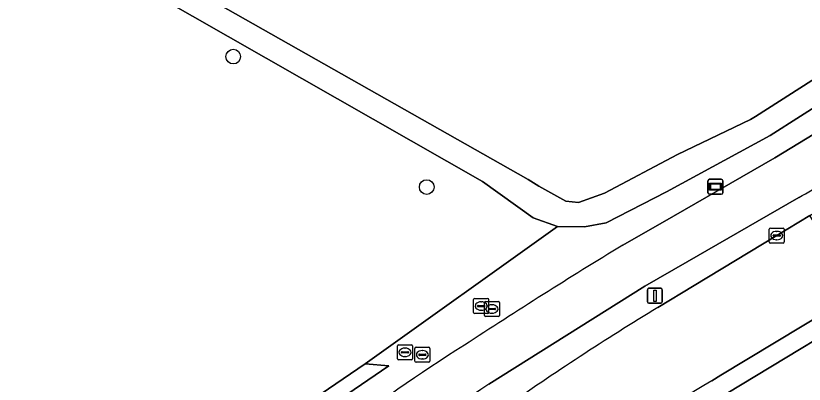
# Model space of a CAD drawing. Extents: x 162722 to 165104, y 384719 to 386284.
# Drawn here: x 164582.8 to 164635.4, y 385189.3 to 385213.9 of the extents above; entities that cross this region are included whole.
import ezdxf

# ---------------------------------------------------------------- set-up
doc = ezdxf.new("R2010")
doc.units = 0
for name, color, linetype in [('IMGEO_Boom', 7, 'Continuous'), ('IMGEO_Bouwland', 7, 'Continuous'), ('IMGEO_Brandkraan', 7, 'Continuous'), ('IMGEO_Fietspad_gesloten', 7, 'Continuous'), ('IMGEO_Grasland_agrarisch', 7, 'Continuous'), ('IMGEO_Grasland_overig', 7, 'Continuous'), ('IMGEO_Groenvoorziening', 7, 'Continuous'), ('IMGEO_Informatiebord', 7, 'Continuous'), ('IMGEO_Kolk', 7, 'Continuous'), ('IMGEO_Lichtmast', 7, 'Continuous'), ('IMGEO_Rijbaan_lokaal_gesloten', 7, 'Continuous'), ('IMGEO_Waterleidingput', 7, 'Continuous'), ('IMGEO_Waterloop', 7, 'Continuous')]:
    doc.layers.add(name, color=color, linetype=linetype)

msp = doc.modelspace()

# ---------------------------------------------------------------- linework, layer by layer
at = {"layer": 'IMGEO_Boom'}
for centre in [(164597.319, 385211.14), (164610.219, 385202.434)]:
    msp.add_circle(centre, 0.489, dxfattribs=at)
at = {"layer": 'IMGEO_Bouwland'}
msp.add_lwpolyline([(164493.502, 385273.783), (164500, 385270.094), (164506.471, 385265.959), (164534.731, 385250), (164549.889, 385241.44), (164583.345, 385222.034), (164616.981, 385202.931), (164617.689, 385202.496), (164619.486, 385201.483), (164620.33, 385201.401), (164622.065, 385202.018), (164626.942, 385204.607), (164631.813, 385206.953), (164632.145, 385207.153), (164636.69, 385210.06), (164643.775, 385214.59), (164652.179, 385220.731), (164661.426, 385229.027), (164670.433, 385237.79), (164676.015, 385245.523), (164678.452, 385250), (164678.868, 385250.765), (164691.786, 385278.437), (164699.06, 385297.865)], dxfattribs=at)
at = {"layer": 'IMGEO_Brandkraan'}
for p, q in [((164613.349, 385194.068), (164613.349, 385194.92)), ((164613.424, 385194.994), (164614.276, 385194.994)), ((164613.837, 385194.774), (164613.862, 385194.774)), ((164614.35, 385194.92), (164614.35, 385194.068)), ((164613.608, 385194.488), (164613.608, 385194.5)), ((164614.046, 385194.451), (164613.648, 385194.451)), ((164613.651, 385194.537), (164614.049, 385194.537)), ((164613.86, 385194.214), (164613.835, 385194.214)), ((164614.092, 385194.5), (164614.092, 385194.488)), ((164614.276, 385193.994), (164613.424, 385193.994)), ((164609.432, 385190.816), (164609.432, 385191.668)), ((164609.507, 385191.742), (164610.359, 385191.742)), ((164610.433, 385191.668), (164610.433, 385190.816)), ((164609.691, 385191.236), (164609.691, 385191.248)), ((164610.129, 385191.199), (164609.731, 385191.199)), ((164609.734, 385191.285), (164610.132, 385191.285)), ((164609.92, 385191.522), (164609.945, 385191.522)), ((164610.175, 385191.248), (164610.175, 385191.236)), ((164610.359, 385190.742), (164609.507, 385190.742)), ((164609.943, 385190.962), (164609.918, 385190.962))]:
    msp.add_line(p, q, dxfattribs=at)
for points in [[(164613.349, 385194.068), (164613.349, 385194.92)], [(164613.424, 385194.994), (164614.276, 385194.994)], [(164614.35, 385194.92), (164614.35, 385194.068)], [(164614.276, 385193.994), (164613.424, 385193.994)], [(164609.432, 385190.816), (164609.432, 385191.668)], [(164609.507, 385191.742), (164610.359, 385191.742)], [(164610.433, 385191.668), (164610.433, 385190.816)], [(164610.359, 385190.742), (164609.507, 385190.742)]]:
    msp.add_lwpolyline(points, dxfattribs=at)
for centre, radius, start, end in [((164613.426, 385194.918), 0.0765, 91.552, 178.448), ((164613.426, 385194.918), 0.0765, 91.552, 178.448), ((164614.274, 385194.918), 0.0765, 1.552, 88.448), ((164614.274, 385194.918), 0.0765, 1.552, 88.448), ((164613.648, 385194.497), 0.0403, 85.8775, 175.7526), ((164613.645, 385194.487), 0.0366, 178.938, 274.7102), ((164614.049, 385194.494), 0.043, 264.8664, 352.4533), ((164614.053, 385194.499), 0.0386, 1.7309, 96.639), ((164613.426, 385194.07), 0.0765, 181.552, 268.448), ((164613.426, 385194.07), 0.0765, 181.552, 268.448), ((164614.274, 385194.07), 0.0765, 271.552, 358.448), ((164614.274, 385194.07), 0.0765, 271.552, 358.448), ((164609.509, 385191.666), 0.0765, 91.552, 178.448), ((164609.509, 385191.666), 0.0765, 91.552, 178.448), ((164610.357, 385191.666), 0.0765, 1.552, 88.448), ((164610.357, 385191.666), 0.0765, 1.552, 88.448), ((164609.731, 385191.245), 0.0403, 85.8775, 175.7526), ((164609.728, 385191.235), 0.0366, 178.938, 274.7102), ((164610.132, 385191.242), 0.043, 264.8664, 352.4533), ((164610.136, 385191.247), 0.0386, 1.7309, 96.639), ((164609.509, 385190.818), 0.0765, 181.552, 268.448), ((164609.509, 385190.818), 0.0765, 181.552, 268.448), ((164610.357, 385190.818), 0.0765, 271.552, 358.448), ((164610.357, 385190.818), 0.0765, 271.552, 358.448)]:
    msp.add_arc(centre, radius, start, end, dxfattribs=at)
for centre, major_axis, ratio, start_param, end_param in [((164613.836, 385194.494), (-0.387, 0.002), 0.722429, 4.712389, 7.853982), ((164613.861, 385194.494), (-0.39, 0.002), 0.717154, 1.570796, 4.712389), ((164609.919, 385191.242), (-0.387, 0.002), 0.722429, 4.712389, 7.853982), ((164609.944, 385191.242), (-0.39, 0.002), 0.717154, 1.570796, 4.712389)]:
    msp.add_ellipse(centre, major_axis=major_axis, ratio=ratio, start_param=start_param, end_param=end_param, dxfattribs=at)
at = {"layer": 'IMGEO_Fietspad_gesloten'}
for points in [[(164687.342, 385234.626), (164680.359, 385225.835), (164676.779, 385221.642), (164671.547, 385216.403), (164665.868, 385211.652), (164665.08, 385211.036), (164652.654, 385202.253), (164643.169, 385196.498), (164641.135, 385195.266), (164630.196, 385188.643), (164629.938, 385188.487)], [(164646.346, 385212.314), (164640.957, 385208.973), (164637.628, 385206.939), (164633.428, 385204.374), (164626.678, 385200.498), (164623.299, 385198.557)], [(164614.361, 385189.274), (164624.761, 385195.814), (164627.585, 385197.443), (164635.022, 385201.733)]]:
    msp.add_lwpolyline(points, dxfattribs=at)
for centre, radius, start, end in [((164558.737, 385335.619), 154.094, 299.67356, 301.20242), ((164810.937, 384889.978), 361.15, 121.30256, 123.28625), ((164886.535, 384781.86), 477.663, 120.78589, 122.26333), ((164670.864, 385099.546), 109.108, 122.19551, 133.36033), ((164682.152, 385085.75), 123.745, 123.21835, 132.84475)]:
    msp.add_arc(centre, radius, start, end, dxfattribs=at)
at = {"layer": 'IMGEO_Grasland_agrarisch'}
msp.add_lwpolyline([(164578.903, 385162.123), (164583.56, 385168.85), (164586.739, 385173.116), (164591.327, 385178.214), (164599.267, 385185.968), (164606.126, 385190.644), (164618.935, 385199.795), (164617.313, 385200.379), (164613.935, 385202.816), (164582.548, 385220.745)], dxfattribs=at)
at = {"layer": 'IMGEO_Grasland_overig'}
msp.add_arc((164886.535, 384781.86), 477.663, 120.78589, 122.26333, dxfattribs=at)
at = {"layer": 'IMGEO_Groenvoorziening'}
for points in [[(164693.527, 385278.214), (164681.621, 385252.476), (164680.273, 385250), (164677.372, 385244.669), (164671.649, 385236.74), (164662.519, 385227.858), (164653.188, 385219.486), (164644.679, 385213.269), (164637.169, 385208.467), (164633.122, 385205.879), (164626.198, 385202.114), (164622.195, 385200.055), (164620.735, 385199.779), (164618.935, 385199.795), (164606.126, 385190.644), (164607.691, 385190.5), (164603.072, 385187.341), (164596.893, 385182.426), (164592.558, 385178.361), (164586.629, 385171.736), (164581.425, 385164.528)], [(164629.938, 385188.487), (164630.196, 385188.643), (164641.135, 385195.266), (164643.169, 385196.498), (164652.654, 385202.253), (164665.08, 385211.036), (164665.868, 385211.652), (164671.547, 385216.403), (164676.779, 385221.642), (164680.359, 385225.835), (164679.429, 385226.67), (164676.57, 385223.342), (164671.041, 385217.746), (164665.035, 385212.666), (164663.159, 385211.197), (164651.959, 385203.344), (164646.608, 385199.971), (164640.774, 385196.467), (164638.946, 385195.369), (164629.833, 385189.869), (164629.238, 385189.51)], [(164623.299, 385198.557), (164626.678, 385200.498), (164633.428, 385204.374), (164637.628, 385206.939), (164640.957, 385208.973), (164646.346, 385212.314)], [(164625.631, 385194.398), (164628.053, 385195.864), (164633.56, 385199.195), (164635.76, 385200.539), (164638.968, 385202.479), (164643.369, 385205.14), (164648.64, 385208.414)], [(164635.022, 385201.733), (164627.585, 385197.443), (164624.761, 385195.814), (164614.361, 385189.274)]]:
    msp.add_lwpolyline(points, dxfattribs=at)
msp.add_lwpolyline([(164560.574, 385111.495), (164561.834, 385111.747), (164573.212, 385148.155), (164576.959, 385156.769), (164577.84, 385158.156), (164578.907, 385160.368), (164581.425, 385164.528), (164586.629, 385171.736), (164592.558, 385178.361), (164596.893, 385182.426), (164603.072, 385187.341), (164607.691, 385190.5), (164606.126, 385190.644), (164599.267, 385185.968), (164591.327, 385178.214), (164586.739, 385173.116), (164583.56, 385168.85), (164578.903, 385162.123), (164573.655, 385152.545), (164570.849, 385144.552), (164567.195, 385133.193)], close=True, dxfattribs=at)
for centre, radius, start, end in [((164558.737, 385335.619), 154.094, 299.67356, 301.20242), ((164810.937, 384889.978), 361.15, 121.30256, 123.28625), ((164723.241, 385034.075), 187.699, 121.33442, 125.0827), ((164670.864, 385099.546), 109.108, 122.19551, 133.36033), ((164693.558, 385080.643), 126.448, 120.57519, 129.79852), ((164682.152, 385085.75), 123.745, 123.21835, 132.84475)]:
    msp.add_arc(centre, radius, start, end, dxfattribs=at)
at = {"layer": 'IMGEO_Informatiebord'}
for p, q in [((164628.973, 385202.052), (164628.973, 385202.852)), ((164628.973, 385202.852), (164628.973, 385202.052)), ((164629.073, 385202.952), (164629.863, 385202.952)), ((164629.863, 385202.952), (164629.073, 385202.952)), ((164629.963, 385202.852), (164629.963, 385202.052)), ((164629.963, 385202.052), (164629.963, 385202.852)), ((164629.863, 385201.952), (164629.073, 385201.952)), ((164629.073, 385201.952), (164629.863, 385201.952))]:
    msp.add_line(p, q, dxfattribs=at)
for points in [[(164629.074, 385202.684), (164629.862, 385202.684), (164629.862, 385202.22), (164629.074, 385202.22), (164629.074, 385202.684)], [(164629.139, 385202.619), (164629.139, 385202.285), (164629.797, 385202.285), (164629.797, 385202.619), (164629.139, 385202.619)]]:
    msp.add_lwpolyline(points, dxfattribs=at)
for centre, start, end in [((164629.073, 385202.852), 90, 180), ((164629.073, 385202.852), 90, 180), ((164629.863, 385202.852), 0, 90), ((164629.863, 385202.852), 360, 90), ((164629.073, 385202.052), 180, 270), ((164629.073, 385202.052), 180, 270), ((164629.863, 385202.052), 270, 0), ((164629.863, 385202.052), 270, 0)]:
    msp.add_arc(centre, 0.1, start, end, dxfattribs=at)
at = {"layer": 'IMGEO_Kolk'}
for p, q in [((164633.058, 385198.77), (164633.058, 385199.622)), ((164633.133, 385199.696), (164633.985, 385199.696)), ((164633.546, 385199.476), (164633.571, 385199.476)), ((164634.059, 385199.622), (164634.059, 385198.77)), ((164633.317, 385199.19), (164633.317, 385199.202)), ((164633.755, 385199.153), (164633.357, 385199.153)), ((164633.36, 385199.239), (164633.758, 385199.239)), ((164633.569, 385198.916), (164633.544, 385198.916)), ((164633.801, 385199.202), (164633.801, 385199.19)), ((164633.985, 385198.696), (164633.133, 385198.696))]:
    msp.add_line(p, q, dxfattribs=at)
for points in [[(164633.058, 385198.77), (164633.058, 385199.622)], [(164633.133, 385199.696), (164633.985, 385199.696)], [(164634.059, 385199.622), (164634.059, 385198.77)], [(164633.985, 385198.696), (164633.133, 385198.696)]]:
    msp.add_lwpolyline(points, dxfattribs=at)
for centre, radius, start, end in [((164633.135, 385199.62), 0.0765, 91.552, 178.448), ((164633.135, 385199.62), 0.0765, 91.552, 178.448), ((164633.983, 385199.62), 0.0765, 1.552, 88.448), ((164633.983, 385199.62), 0.0765, 1.552, 88.448), ((164633.357, 385199.199), 0.0403, 85.8775, 175.7526), ((164633.354, 385199.189), 0.0366, 178.938, 274.7102), ((164633.758, 385199.196), 0.043, 264.8664, 352.4533), ((164633.762, 385199.201), 0.0386, 1.7309, 96.639), ((164633.135, 385198.772), 0.0765, 181.552, 268.448), ((164633.135, 385198.772), 0.0765, 181.552, 268.448), ((164633.983, 385198.772), 0.0765, 271.552, 358.448), ((164633.983, 385198.772), 0.0765, 271.552, 358.448)]:
    msp.add_arc(centre, radius, start, end, dxfattribs=at)
for centre, major_axis, ratio, start_param, end_param in [((164633.545, 385199.196), (-0.387, 0.002), 0.722429, 4.712389, 7.853982), ((164633.57, 385199.196), (-0.39, 0.002), 0.717154, 1.570796, 4.712389)]:
    msp.add_ellipse(centre, major_axis=major_axis, ratio=ratio, start_param=start_param, end_param=end_param, dxfattribs=at)
at = {"layer": 'IMGEO_Lichtmast'}
for p, q in [((164624.939, 385194.776), (164624.939, 385195.576)), ((164624.939, 385195.576), (164624.939, 385194.776)), ((164625.039, 385195.676), (164625.829, 385195.676)), ((164625.829, 385195.676), (164625.039, 385195.676)), ((164625.929, 385195.576), (164625.929, 385194.776)), ((164625.929, 385194.776), (164625.929, 385195.576)), ((164625.829, 385194.676), (164625.039, 385194.676)), ((164625.039, 385194.676), (164625.829, 385194.676))]:
    msp.add_line(p, q, dxfattribs=at)
msp.add_lwpolyline([(164625.359, 385195.551), (164625.509, 385195.551), (164625.509, 385194.801), (164625.359, 385194.801), (164625.359, 385195.551)], dxfattribs=at)
for centre, start, end in [((164625.039, 385195.576), 90, 180), ((164625.039, 385195.576), 90, 180), ((164625.829, 385195.576), 0, 90), ((164625.829, 385195.576), 360, 90), ((164625.039, 385194.776), 180, 270), ((164625.039, 385194.776), 180, 270), ((164625.829, 385194.776), 270, 0), ((164625.829, 385194.776), 270, 0)]:
    msp.add_arc(centre, 0.1, start, end, dxfattribs=at)
at = {"layer": 'IMGEO_Rijbaan_lokaal_gesloten'}
msp.add_lwpolyline([(164629.238, 385189.51), (164629.833, 385189.869), (164638.946, 385195.369), (164635.76, 385200.539), (164633.56, 385199.195), (164628.053, 385195.864), (164625.631, 385194.398)], dxfattribs=at)
for centre, radius, start, end in [((164723.241, 385034.075), 187.699, 121.33442, 125.0827), ((164693.558, 385080.643), 126.448, 120.57519, 129.79852)]:
    msp.add_arc(centre, radius, start, end, dxfattribs=at)
at = {"layer": 'IMGEO_Waterleidingput'}
for p, q in [((164614.071, 385193.871), (164614.071, 385194.723)), ((164614.146, 385194.797), (164614.998, 385194.797)), ((164615.072, 385194.723), (164615.072, 385193.871)), ((164614.33, 385194.291), (164614.33, 385194.303)), ((164614.768, 385194.254), (164614.37, 385194.254)), ((164614.373, 385194.34), (164614.771, 385194.34)), ((164614.559, 385194.577), (164614.584, 385194.577)), ((164614.814, 385194.303), (164614.814, 385194.291)), ((164614.998, 385193.797), (164614.146, 385193.797)), ((164614.582, 385194.017), (164614.557, 385194.017)), ((164608.27, 385190.977), (164608.27, 385191.829)), ((164608.345, 385191.903), (164609.197, 385191.903)), ((164608.758, 385191.683), (164608.783, 385191.683)), ((164609.271, 385191.829), (164609.271, 385190.977)), ((164608.529, 385191.397), (164608.529, 385191.409)), ((164608.967, 385191.36), (164608.569, 385191.36)), ((164608.572, 385191.446), (164608.97, 385191.446)), ((164608.781, 385191.123), (164608.756, 385191.123)), ((164609.013, 385191.409), (164609.013, 385191.397)), ((164609.197, 385190.903), (164608.345, 385190.903))]:
    msp.add_line(p, q, dxfattribs=at)
for points in [[(164614.071, 385193.871), (164614.071, 385194.723)], [(164614.146, 385194.797), (164614.998, 385194.797)], [(164615.072, 385194.723), (164615.072, 385193.871)], [(164614.998, 385193.797), (164614.146, 385193.797)], [(164608.27, 385190.977), (164608.27, 385191.829)], [(164608.345, 385191.903), (164609.197, 385191.903)], [(164609.271, 385191.829), (164609.271, 385190.977)], [(164609.197, 385190.903), (164608.345, 385190.903)]]:
    msp.add_lwpolyline(points, dxfattribs=at)
for centre, radius, start, end in [((164614.148, 385194.721), 0.0765, 91.552, 178.448), ((164614.148, 385194.721), 0.0765, 91.552, 178.448), ((164614.996, 385194.721), 0.0765, 1.552, 88.448), ((164614.996, 385194.721), 0.0765, 1.552, 88.448), ((164614.37, 385194.3), 0.0403, 85.8775, 175.7526), ((164614.367, 385194.29), 0.0366, 178.938, 274.7102), ((164614.771, 385194.297), 0.043, 264.8664, 352.4533), ((164614.775, 385194.302), 0.0386, 1.7309, 96.639), ((164614.148, 385193.873), 0.0765, 181.552, 268.448), ((164614.148, 385193.873), 0.0765, 181.552, 268.448), ((164614.996, 385193.873), 0.0765, 271.552, 358.448), ((164614.996, 385193.873), 0.0765, 271.552, 358.448), ((164608.347, 385191.827), 0.0765, 91.552, 178.448), ((164608.347, 385191.827), 0.0765, 91.552, 178.448), ((164609.195, 385191.827), 0.0765, 1.552, 88.448), ((164609.195, 385191.827), 0.0765, 1.552, 88.448), ((164608.569, 385191.406), 0.0403, 85.8775, 175.7526), ((164608.566, 385191.396), 0.0366, 178.938, 274.7102), ((164608.97, 385191.403), 0.043, 264.8664, 352.4533), ((164608.974, 385191.408), 0.0386, 1.7309, 96.639), ((164608.347, 385190.979), 0.0765, 181.552, 268.448), ((164608.347, 385190.979), 0.0765, 181.552, 268.448), ((164609.195, 385190.979), 0.0765, 271.552, 358.448), ((164609.195, 385190.979), 0.0765, 271.552, 358.448)]:
    msp.add_arc(centre, radius, start, end, dxfattribs=at)
for centre, major_axis, ratio, start_param, end_param in [((164614.558, 385194.297), (-0.387, 0.002), 0.722429, 4.712389, 7.853982), ((164614.583, 385194.297), (-0.39, 0.002), 0.717154, 1.570796, 4.712389), ((164608.757, 385191.403), (-0.387, 0.002), 0.722429, 4.712389, 7.853982), ((164608.782, 385191.403), (-0.39, 0.002), 0.717154, 1.570796, 4.712389)]:
    msp.add_ellipse(centre, major_axis=major_axis, ratio=ratio, start_param=start_param, end_param=end_param, dxfattribs=at)
at = {"layer": 'IMGEO_Waterloop'}
for points in [[(164691.786, 385278.437), (164678.868, 385250.765), (164678.452, 385250), (164676.015, 385245.523), (164670.433, 385237.79), (164661.426, 385229.027), (164652.179, 385220.731), (164643.775, 385214.59), (164636.69, 385210.06), (164632.145, 385207.153), (164631.813, 385206.953), (164626.942, 385204.607), (164622.065, 385202.018), (164620.33, 385201.401), (164619.486, 385201.483), (164617.689, 385202.496), (164616.981, 385202.931), (164583.345, 385222.034), (164549.889, 385241.44)], [(164582.548, 385220.745), (164613.935, 385202.816), (164617.313, 385200.379), (164618.935, 385199.795), (164620.735, 385199.779), (164622.195, 385200.055), (164626.198, 385202.114), (164633.122, 385205.879), (164637.169, 385208.467), (164644.679, 385213.269), (164653.188, 385219.486), (164662.519, 385227.858), (164671.649, 385236.74), (164677.372, 385244.669), (164680.273, 385250), (164681.621, 385252.476), (164693.527, 385278.214)]]:
    msp.add_lwpolyline(points, dxfattribs=at)

doc.saveas('drawing.dxf')
